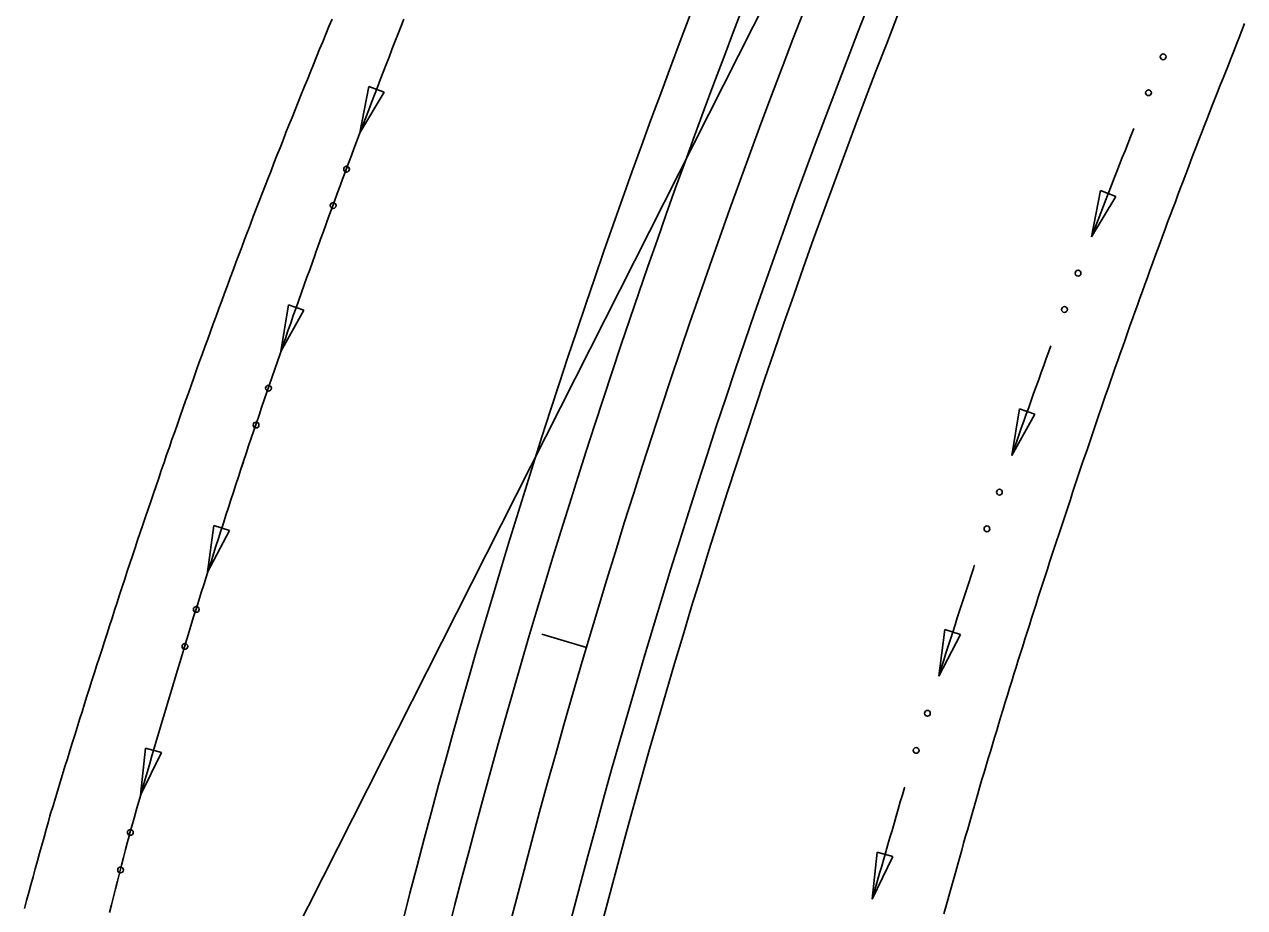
# Model space of a CAD drawing. Extents: x 1611108 to 1749517, y 619561 to 797725.
# Drawn here: x 1713088 to 1713245.6, y 759618.1 to 759732.1 of the extents above; entities that cross this region are included whole.
import ezdxf

# ---------------------------------------------------------------- set-up
doc = ezdxf.new("R2010")
doc.units = 0
for name, color, linetype in [('R_Ditch', 7, 'Continuous'), ('R_Horz Alg', 7, 'Continuous'), ('R_Horz Alg Annot', 7, 'Continuous'), ('R_Horz Alg Stationing', 7, 'Continuous'), ('R_Proposed Const Limits', 7, 'Continuous'), ('R_Proposed Road', 7, 'Continuous'), ('R_Proposed_SHLDR', 7, 'Continuous')]:
    doc.layers.add(name, color=color, linetype=linetype)

msp = doc.modelspace()

# ---------------------------------------------------------------- linework, layer by layer
at = {"layer": 'R_Ditch'}
for p, q in [((1713132.45, 759724.1), (1713131.31, 759718.12)), ((1713134.43, 759723.35), (1713132.45, 759724.1)), ((1713131.31, 759718.12), (1713134.43, 759723.35)), ((1713226.95, 759710.66), (1713225.78, 759704.68)), ((1713225.78, 759704.68), (1713228.92, 759709.89)), ((1713228.92, 759709.89), (1713226.95, 759710.66)), ((1713122.06, 759695.89), (1713121.08, 759689.88)), ((1713121.08, 759689.88), (1713124.06, 759695.19)), ((1713124.06, 759695.19), (1713122.06, 759695.89)), ((1713216.47, 759682.47), (1713215.48, 759676.46)), ((1713215.48, 759676.46), (1713218.47, 759681.77)), ((1713218.47, 759681.77), (1713216.47, 759682.47)), ((1713112.45, 759667.4), (1713111.63, 759661.36)), ((1713111.63, 759661.36), (1713114.46, 759666.76)), ((1713114.46, 759666.76), (1713112.45, 759667.4)), ((1713206.85, 759653.98), (1713206.05, 759647.94)), ((1713206.05, 759647.94), (1713208.87, 759653.34)), ((1713208.87, 759653.34), (1713206.85, 759653.98)), ((1713103.62, 759638.66), (1713102.98, 759632.6)), ((1713105.66, 759638.07), (1713103.62, 759638.66)), ((1713102.98, 759632.6), (1713105.66, 759638.07)), ((1713198.1, 759625.22), (1713197.47, 759619.16)), ((1713197.47, 759619.16), (1713200.13, 759624.64)), ((1713200.13, 759624.64), (1713198.1, 759625.22))]:
    msp.add_line(p, q, dxfattribs=at)
for points in [[(1713098.97, 759617.42), (1713099.23, 759618.44), (1713099.48, 759619.46), (1713099.74, 759620.47), (1713099.99, 759621.49), (1713100.25, 759622.51), (1713100.51, 759623.52), (1713100.77, 759624.54), (1713101.03, 759625.55), (1713101.29, 759626.57), (1713101.48, 759627.29), (1713101.56, 759627.58), (1713101.84, 759628.59), (1713102.13, 759629.6), (1713102.41, 759630.61), (1713102.7, 759631.62), (1713102.99, 759632.63), (1713103.28, 759633.63), (1713103.57, 759634.64), (1713103.86, 759635.65), (1713104.15, 759636.66), (1713104.44, 759637.66), (1713104.73, 759638.67), (1713105.03, 759639.68), (1713105.33, 759640.68), (1713105.62, 759641.69), (1713105.92, 759642.69), (1713106.22, 759643.7), (1713106.52, 759644.7), (1713106.82, 759645.71), (1713107.12, 759646.71), (1713107.42, 759647.72), (1713107.72, 759648.72), (1713108.03, 759649.72), (1713108.33, 759650.72), (1713108.64, 759651.73), (1713108.95, 759652.73), (1713109.26, 759653.73), (1713109.56, 759654.73), (1713109.87, 759655.73), (1713110.19, 759656.73), (1713110.5, 759657.74), (1713110.81, 759658.74), (1713111.12, 759659.74), (1713111.44, 759660.73), (1713111.75, 759661.73), (1713112.07, 759662.73), (1713112.39, 759663.73), (1713112.71, 759664.73), (1713113.03, 759665.73), (1713113.35, 759666.73), (1713113.67, 759667.72), (1713113.99, 759668.72), (1713114.31, 759669.72), (1713114.64, 759670.71), (1713114.96, 759671.71), (1713115.29, 759672.7), (1713115.62, 759673.7), (1713115.94, 759674.69), (1713116.27, 759675.69), (1713116.6, 759676.68), (1713116.93, 759677.68), (1713117.27, 759678.67), (1713117.6, 759679.66), (1713117.93, 759680.66), (1713118.27, 759681.65), (1713118.6, 759682.64), (1713118.94, 759683.63), (1713119.28, 759684.63), (1713119.62, 759685.62), (1713119.96, 759686.61), (1713120.3, 759687.6), (1713120.64, 759688.59), (1713120.98, 759689.58), (1713121.32, 759690.57), (1713121.67, 759691.56), (1713122.01, 759692.55), (1713122.36, 759693.53), (1713122.7, 759694.52), (1713123.05, 759695.51), (1713123.4, 759696.5), (1713123.75, 759697.48), (1713124.1, 759698.47), (1713124.45, 759699.46), (1713124.81, 759700.44), (1713125.16, 759701.43), (1713125.51, 759702.41), (1713125.62, 759702.7), (1713125.87, 759703.4), (1713126.23, 759704.38), (1713126.58, 759705.37), (1713126.94, 759706.35), (1713127.3, 759707.33), (1713127.66, 759708.32), (1713128.02, 759709.3), (1713128.38, 759710.28), (1713128.75, 759711.26), (1713129.11, 759712.25), (1713129.47, 759713.23), (1713129.84, 759714.21), (1713130.21, 759715.19), (1713130.57, 759716.17), (1713130.94, 759717.15), (1713131.31, 759718.13), (1713131.68, 759719.11), (1713132.05, 759720.08), (1713132.43, 759721.06), (1713132.8, 759722.04), (1713133.17, 759723.02), (1713133.55, 759723.99), (1713133.92, 759724.97), (1713134.3, 759725.95), (1713134.68, 759726.92), (1713135.06, 759727.9), (1713135.44, 759728.87), (1713135.82, 759729.85), (1713136.2, 759730.82), (1713136.58, 759731.8), (1713136.97, 759732.77)], [(1713136.71, 759732.11), (1713136.58, 759731.8), (1713136.2, 759730.82), (1713135.82, 759729.85), (1713135.44, 759728.87), (1713135.06, 759727.9), (1713134.68, 759726.92), (1713134.3, 759725.95), (1713133.92, 759724.97), (1713133.55, 759723.99), (1713133.17, 759723.02), (1713132.8, 759722.04), (1713132.43, 759721.06), (1713132.05, 759720.08), (1713131.68, 759719.11), (1713131.31, 759718.13), (1713131.31, 759718.12)], [(1713231.24, 759718.65), (1713231.17, 759718.47), (1713230.81, 759717.58), (1713230.46, 759716.69), (1713230.11, 759715.8), (1713229.76, 759714.91), (1713229.41, 759714.02), (1713229.06, 759713.13), (1713228.71, 759712.24), (1713228.36, 759711.35), (1713228.01, 759710.46), (1713227.66, 759709.57), (1713227.32, 759708.68), (1713226.97, 759707.78), (1713226.63, 759706.89), (1713226.29, 759706), (1713225.94, 759705.11), (1713225.78, 759704.67)], [(1713231.25, 759718.68), (1713231.24, 759718.65)], [(1713126.09, 759704.01), (1713125.87, 759703.4), (1713125.62, 759702.7), (1713125.51, 759702.41), (1713125.16, 759701.43), (1713124.81, 759700.44), (1713124.45, 759699.46), (1713124.1, 759698.47), (1713123.75, 759697.48), (1713123.4, 759696.5), (1713123.05, 759695.51), (1713122.7, 759694.52), (1713122.36, 759693.53), (1713122.01, 759692.55), (1713121.67, 759691.56), (1713121.32, 759690.57), (1713121.08, 759689.87)], [(1713126.1, 759704.05), (1713126.09, 759704.01)], [(1713220.52, 759690.59), (1713220.26, 759689.87), (1713219.93, 759688.97), (1713219.61, 759688.07), (1713219.28, 759687.17), (1713218.96, 759686.27), (1713218.63, 759685.37), (1713218.31, 759684.47), (1713217.99, 759683.56), (1713217.67, 759682.66), (1713217.35, 759681.76), (1713217.03, 759680.86), (1713216.71, 759679.96), (1713216.39, 759679.05), (1713216.08, 759678.15), (1713215.76, 759677.25), (1713215.49, 759676.46)], [(1713220.53, 759690.62), (1713220.52, 759690.59)], [(1713116.25, 759675.63), (1713115.94, 759674.69), (1713115.62, 759673.7), (1713115.29, 759672.7), (1713114.96, 759671.71), (1713114.64, 759670.71), (1713114.31, 759669.72), (1713113.99, 759668.72), (1713113.67, 759667.72), (1713113.35, 759666.73), (1713113.03, 759665.73), (1713112.71, 759664.73), (1713112.39, 759663.73), (1713112.07, 759662.73), (1713111.75, 759661.73), (1713111.64, 759661.36)], [(1713116.27, 759675.67), (1713116.25, 759675.63)], [(1713210.65, 759662.22), (1713210.53, 759661.84), (1713210.23, 759660.93), (1713209.93, 759660.02), (1713209.63, 759659.11), (1713209.34, 759658.21), (1713209.04, 759657.29), (1713208.74, 759656.38), (1713208.45, 759655.47), (1713208.16, 759654.56), (1713207.86, 759653.65), (1713207.57, 759652.74), (1713207.28, 759651.83), (1713206.99, 759650.92), (1713206.7, 759650), (1713206.41, 759649.09), (1713206.12, 759648.18), (1713206.05, 759647.94)], [(1713210.67, 759662.25), (1713210.65, 759662.22)], [(1713107.2, 759646.99), (1713107.12, 759646.71), (1713106.82, 759645.71), (1713106.52, 759644.7), (1713106.22, 759643.7), (1713105.92, 759642.69), (1713105.62, 759641.69), (1713105.33, 759640.68), (1713105.03, 759639.68), (1713104.73, 759638.67), (1713104.44, 759637.66), (1713104.15, 759636.66), (1713103.86, 759635.65), (1713103.57, 759634.64), (1713103.28, 759633.63), (1713102.99, 759632.63), (1713102.98, 759632.6)], [(1713107.21, 759647.03), (1713107.2, 759646.99)], [(1713201.65, 759633.56), (1713201.64, 759633.53), (1713201.37, 759632.62), (1713201.09, 759631.7), (1713200.82, 759630.78), (1713200.55, 759629.86), (1713200.28, 759628.94), (1713200.02, 759628.02), (1713199.75, 759627.11), (1713199.48, 759626.19), (1713199.22, 759625.27), (1713198.95, 759624.35), (1713198.69, 759623.43), (1713198.42, 759622.51), (1713198.16, 759621.58), (1713197.9, 759620.66), (1713197.64, 759619.74), (1713197.47, 759619.15)], [(1713201.66, 759633.6), (1713201.65, 759633.56)], [(1713099.14, 759618.1), (1713099.13, 759618.06)]]:
    msp.add_lwpolyline(points, dxfattribs=at)
for centre in [(1713235.04, 759727.93), (1713233.14, 759723.29), (1713129.58, 759713.42), (1713127.85, 759708.72), (1713224.04, 759699.98), (1713222.29, 759695.29), (1713119.49, 759685.13), (1713117.88, 759680.38), (1713213.89, 759671.71), (1713212.28, 759666.97), (1713110.17, 759656.57), (1713108.7, 759651.79), (1713204.59, 759643.15), (1713203.13, 759638.36), (1713101.65, 759627.77), (1713100.39, 759622.92)]:
    msp.add_circle(centre, 0.375, dxfattribs=at)
at = {"layer": 'R_Horz Alg'}
msp.add_arc((1714159.53, 759356.26), 1041.74, 153.16667, 180.59167, dxfattribs=at)
at = {"layer": 'R_Horz Alg Annot'}
msp.add_line((1713115.22, 759599.68), (1713229.96, 759826.5), dxfattribs=at)
at = {"layer": 'R_Horz Alg Stationing'}
msp.add_lwpolyline([(1713154.8, 759653.37), (1713160.56, 759651.67)], dxfattribs=at)
at = {"layer": 'R_Proposed Const Limits'}
for points in [[(1713087.97, 759617.95), (1713088.25, 759618.97), (1713088.52, 759619.99), (1713088.8, 759621.02), (1713089.09, 759622.04), (1713089.37, 759623.06), (1713089.65, 759624.08), (1713089.93, 759625.1), (1713090.22, 759626.12), (1713090.5, 759627.14), (1713090.79, 759628.16), (1713091.07, 759629.18), (1713091.27, 759629.9), (1713091.36, 759630.2), (1713091.67, 759631.21), (1713091.97, 759632.23), (1713092.28, 759633.24), (1713092.59, 759634.25), (1713092.9, 759635.27), (1713093.21, 759636.28), (1713093.52, 759637.29), (1713093.84, 759638.3), (1713094.15, 759639.31), (1713094.46, 759640.33), (1713094.78, 759641.34), (1713095.1, 759642.35), (1713095.41, 759643.36), (1713095.73, 759644.37), (1713096.05, 759645.38), (1713096.37, 759646.39), (1713096.69, 759647.39), (1713097.01, 759648.4), (1713097.34, 759649.41), (1713097.66, 759650.42), (1713097.99, 759651.43), (1713098.31, 759652.43), (1713098.64, 759653.44), (1713098.96, 759654.45), (1713099.29, 759655.45), (1713099.62, 759656.46), (1713099.94, 759657.47), (1713100.27, 759658.47), (1713100.6, 759659.48), (1713100.93, 759660.48), (1713101.26, 759661.49), (1713101.59, 759662.49), (1713101.93, 759663.5), (1713102.26, 759664.5), (1713102.59, 759665.51), (1713102.93, 759666.51), (1713103.27, 759667.51), (1713103.6, 759668.51), (1713103.94, 759669.52), (1713104.28, 759670.52), (1713104.62, 759671.52), (1713104.97, 759672.52), (1713105.31, 759673.52), (1713105.65, 759674.52), (1713106, 759675.52), (1713106.34, 759676.52), (1713106.69, 759677.52), (1713107.03, 759678.52), (1713107.38, 759679.52), (1713107.73, 759680.51), (1713108.08, 759681.51), (1713108.43, 759682.51), (1713108.78, 759683.51), (1713109.14, 759684.5), (1713109.49, 759685.5), (1713109.85, 759686.49), (1713110.2, 759687.49), (1713110.56, 759688.48), (1713110.92, 759689.48), (1713111.28, 759690.47), (1713111.64, 759691.47), (1713112, 759692.46), (1713112.36, 759693.45), (1713112.72, 759694.45), (1713113.09, 759695.44), (1713113.45, 759696.43), (1713113.82, 759697.42), (1713114.18, 759698.41), (1713114.55, 759699.4), (1713114.92, 759700.39), (1713115.29, 759701.38), (1713115.66, 759702.37), (1713116.03, 759703.36), (1713116.4, 759704.35), (1713116.78, 759705.34), (1713116.89, 759705.63), (1713117.15, 759706.33), (1713117.53, 759707.31), (1713117.9, 759708.3), (1713118.28, 759709.29), (1713118.67, 759710.27), (1713119.05, 759711.26), (1713119.43, 759712.24), (1713119.82, 759713.22), (1713120.2, 759714.21), (1713120.59, 759715.19), (1713120.98, 759716.17), (1713121.37, 759717.15), (1713121.75, 759718.14), (1713122.14, 759719.12), (1713122.54, 759720.1), (1713122.93, 759721.08), (1713123.32, 759722.06), (1713123.72, 759723.04), (1713124.11, 759724.02), (1713124.51, 759724.99), (1713124.9, 759725.97), (1713125.3, 759726.95), (1713125.7, 759727.93), (1713126.1, 759728.91), (1713126.5, 759729.88), (1713126.9, 759730.86), (1713127.3, 759731.83), (1713127.71, 759732.81)], [(1713206.73, 759617.25), (1713206.98, 759618.17), (1713207.23, 759619.08), (1713207.48, 759620), (1713207.74, 759620.91), (1713207.99, 759621.82), (1713208.24, 759622.74), (1713208.5, 759623.65), (1713208.76, 759624.56), (1713209.02, 759625.48), (1713209.27, 759626.39), (1713209.53, 759627.3), (1713209.79, 759628.21), (1713210.06, 759629.12), (1713210.32, 759630.03), (1713210.58, 759630.95), (1713210.84, 759631.86), (1713211.11, 759632.77), (1713211.38, 759633.68), (1713211.64, 759634.59), (1713211.91, 759635.5), (1713212.18, 759636.41), (1713212.45, 759637.32), (1713212.72, 759638.22), (1713213, 759639.13), (1713213.27, 759640.04), (1713213.54, 759640.95), (1713213.82, 759641.86), (1713214.09, 759642.76), (1713214.37, 759643.67), (1713214.65, 759644.58), (1713214.93, 759645.48), (1713215.21, 759646.39), (1713215.49, 759647.3), (1713215.77, 759648.2), (1713216.05, 759649.11), (1713216.33, 759650.01), (1713216.62, 759650.92), (1713216.9, 759651.82), (1713217.19, 759652.73), (1713217.47, 759653.63), (1713217.76, 759654.53), (1713218.04, 759655.44), (1713218.33, 759656.34), (1713218.62, 759657.24), (1713218.91, 759658.15), (1713219.2, 759659.05), (1713219.49, 759659.95), (1713219.78, 759660.86), (1713220.08, 759661.76), (1713220.37, 759662.66), (1713220.66, 759663.56), (1713220.96, 759664.46), (1713221.26, 759665.36), (1713221.55, 759666.26), (1713221.85, 759667.16), (1713222.15, 759668.06), (1713222.45, 759668.96), (1713222.75, 759669.86), (1713222.84, 759670.12), (1713223.05, 759670.76), (1713223.35, 759671.66), (1713223.65, 759672.56), (1713223.95, 759673.46), (1713224.25, 759674.36), (1713224.55, 759675.26), (1713224.85, 759676.16), (1713225.16, 759677.06), (1713225.46, 759677.96), (1713225.77, 759678.85), (1713226.07, 759679.75), (1713226.38, 759680.65), (1713226.69, 759681.55), (1713226.99, 759682.44), (1713227.3, 759683.34), (1713227.61, 759684.23), (1713227.93, 759685.13), (1713228.24, 759686.03), (1713228.55, 759686.92), (1713228.86, 759687.82), (1713229.18, 759688.71), (1713229.49, 759689.61), (1713229.81, 759690.5), (1713230.12, 759691.4), (1713230.44, 759692.29), (1713230.75, 759693.18), (1713231.07, 759694.08), (1713231.39, 759694.97), (1713231.71, 759695.86), (1713232.03, 759696.76), (1713232.35, 759697.65), (1713232.67, 759698.54), (1713233, 759699.43), (1713233.32, 759700.32), (1713233.65, 759701.22), (1713233.97, 759702.11), (1713234.3, 759703), (1713234.63, 759703.89), (1713234.95, 759704.78), (1713235.28, 759705.67), (1713235.61, 759706.56), (1713235.94, 759707.44), (1713236.28, 759708.33), (1713236.61, 759709.22), (1713236.94, 759710.11), (1713237.28, 759711), (1713237.62, 759711.88), (1713237.95, 759712.77), (1713238.29, 759713.66), (1713238.63, 759714.54), (1713238.97, 759715.43), (1713239.31, 759716.31), (1713239.65, 759717.2), (1713240, 759718.08), (1713240.34, 759718.97), (1713240.68, 759719.85), (1713241.03, 759720.73), (1713241.37, 759721.62), (1713241.72, 759722.5), (1713242.07, 759723.38), (1713242.42, 759724.26), (1713242.77, 759725.15), (1713243.12, 759726.03), (1713243.47, 759726.91), (1713243.82, 759727.79), (1713244.16, 759728.67), (1713244.51, 759729.56), (1713244.86, 759730.44), (1713245.21, 759731.32), (1713245.55, 759732.21)]]:
    msp.add_lwpolyline(points, dxfattribs=at)
at = {"layer": 'R_Proposed Road'}
for radius, end in [(1049.24, 178.28394), (1034.24, 180.59167)]:
    msp.add_arc((1714159.53, 759356.26), radius, 153.16667, end, dxfattribs=at)
at = {"layer": 'R_Proposed_SHLDR'}
for radius, end in [(1055.24, 178.28394), (1030.24, 180.59167)]:
    msp.add_arc((1714159.53, 759356.26), radius, 153.16667, end, dxfattribs=at)

doc.saveas('drawing.dxf')
